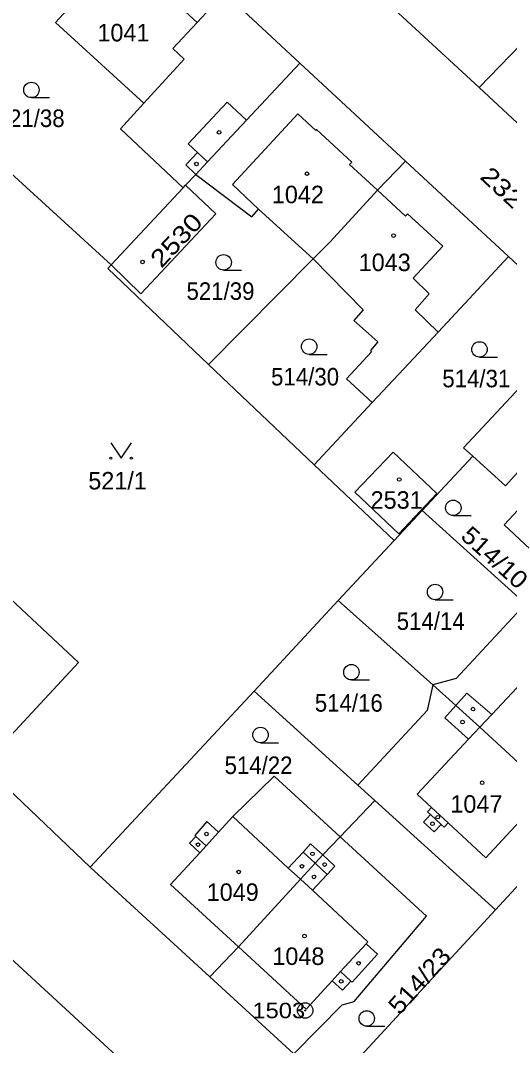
# Model space of a CAD drawing. Extents: x -679733 to -673243, y -1075091 to -1066557.
# Drawn here: x -675875 to -675827.5, y -1071842.9 to -1071743.4 of the extents above; entities that cross this region are included whole.
import ezdxf
from ezdxf.enums import TextEntityAlignment as Align

# ---------------------------------------------------------------- set-up
doc = ezdxf.new("R2010")
doc.units = 0
doc.header["$LTSCALE"] = 0.68
for name, color, linetype, lineweight in [('1', 7, 'Continuous', 25), ('3', 7, 'Continuous', 25), ('4', 7, 'Continuous', 13), ('5', 7, 'Continuous', 25), ('8', 7, 'Continuous', 25)]:
    doc.layers.add(name, color=color, linetype=linetype, lineweight=lineweight)
doc.layers.add('2', color=7, linetype='Continuous')

msp = doc.modelspace()

# ---------------------------------------------------------------- linework, layer by layer
at = {"layer": '1'}
for p, q in [((-675842.49, -1071738.77), (-675830.43, -1071749.89)), ((-675827.58, -1071766.32), (-675837.59, -1071757.04)), ((-675859.18, -1071759.65), (-675866.19, -1071767.13)), ((-675808.26, -1071784.24), (-675827.58, -1071766.32)), ((-675846.56, -1071766.55), (-675856.71, -1071776.78)), ((-675846.56, -1071766.55), (-675841.68, -1071771.5)), ((-675843.31, -1071778.2), (-675840.81, -1071780.5)), ((-675846.44, -1071786.53), (-675838.69, -1071793.89)), ((-675844.12, -1071799.72), (-675852.3, -1071808.5)), ((-675844.12, -1071799.72), (-675834.93, -1071807.9)), ((-675852.3, -1071808.5), (-675868.22, -1071825.58)), ((-675852.3, -1071808.5), (-675842.22, -1071817.63)), ((-675843.93, -1071822.65), (-675840.56, -1071819.13)), ((-675868.22, -1071825.58), (-675856.58, -1071836.24))]:
    msp.add_line(p, q, dxfattribs=at)
for points in [[(-675855.18, -1071740.72), (-675857.84, -1071743.59), (-675865.26, -1071736.73), (-675871.59, -1071743.6), (-675863.02, -1071751.44), (-675865.29, -1071753.91), (-675859.18, -1071759.65)], [(-675857.95, -1071758.34), (-675856.83, -1071757.13), (-675853.02, -1071753.07), (-675847.84, -1071747.53), (-675855.18, -1071740.72)], [(-675846.56, -1071766.55), (-675844.9, -1071764.88), (-675840.29, -1071759.88), (-675837.59, -1071757.04), (-675847.84, -1071747.53)], [(-675868.22, -1071825.58), (-675886.48, -1071808.2), (-675914.03, -1071782.61), (-675921.25, -1071775.94), (-675948.91, -1071750.35)], [(-675866.19, -1071767.13), (-675883.86, -1071750.99), (-675914.03, -1071782.61)], [(-675859.18, -1071759.65), (-675858.95, -1071759.4), (-675857.95, -1071758.34)], [(-675857.95, -1071758.34), (-675852.5, -1071762.45), (-675851.85, -1071761.73), (-675846.56, -1071766.55)], [(-675866.19, -1071767.13), (-675863.29, -1071769.94), (-675856.01, -1071762.17), (-675858.95, -1071759.4)], [(-675840.81, -1071780.5), (-675837.74, -1071777.22), (-675834.42, -1071773.65), (-675827.58, -1071766.32)], [(-675856.71, -1071776.78), (-675866.51, -1071767.47), (-675866.19, -1071767.13)], [(-675841.68, -1071771.5), (-675842.59, -1071772.51), (-675840.26, -1071774.6), (-675840.99, -1071775.43), (-675840.87, -1071775.55), (-675843.31, -1071778.2)], [(-675831.04, -1071785.69), (-675831.94, -1071784.87), (-675823.24, -1071775.56), (-675817.39, -1071781.03)], [(-675856.71, -1071776.78), (-675846.44, -1071786.53), (-675840.81, -1071780.5)], [(-675823.54, -1071787.61), (-675825.42, -1071785.9), (-675827.87, -1071788.58), (-675831.04, -1071785.69), (-675835.95, -1071790.96), (-675825.92, -1071800.04)], [(-675823.54, -1071787.61), (-675827.99, -1071792.36), (-675821.44, -1071798.48)], [(-675835.95, -1071790.96), (-675838.69, -1071793.89), (-675844.12, -1071799.72)], [(-675887.58, -1071802.09), (-675875.94, -1071812.81), (-675869.37, -1071805.71), (-675881, -1071794.9)], [(-675825.92, -1071800.04), (-675832.64, -1071807.29), (-675834.93, -1071807.9)], [(-675834.93, -1071807.9), (-675835.49, -1071810.37), (-675842.22, -1071817.63), (-675840.56, -1071819.13), (-675828.84, -1071829.74), (-675820.71, -1071820.92)], [(-675834.93, -1071807.9), (-675832.69, -1071809.89), (-675830.34, -1071811.99), (-675823.71, -1071818.12), (-675820.71, -1071820.92), (-675812.58, -1071812.11)], [(-675843.93, -1071822.65), (-675850.33, -1071816.76), (-675854.35, -1071820.68), (-675855.75, -1071822.21), (-675856.89, -1071821.16), (-675858.06, -1071822.51), (-675857.95, -1071822.61), (-675858.56, -1071823.27), (-675857.56, -1071824.19), (-675860.41, -1071827.28), (-675853.82, -1071833.33)], [(-675843.93, -1071822.65), (-675845.62, -1071824.41), (-675846.37, -1071825.22), (-675847.79, -1071826.76), (-675853.82, -1071833.33)], [(-675848.43, -1071843.7), (-675843.75, -1071838.95), (-675842.57, -1071838.65), (-675835.54, -1071830.36), (-675843.93, -1071822.65)], [(-675855.72, -1071853.08), (-675886.79, -1071824.5), (-675887.37, -1071825.05)], [(-675845.89, -1071846.03), (-675843.82, -1071845.98), (-675828.84, -1071829.74)], [(-675853.82, -1071833.33), (-675856.58, -1071836.24), (-675848.43, -1071843.7)]]:
    msp.add_lwpolyline(points, dxfattribs=at)
for points in [[(-675819.88, -1071756.2), (-675813.38, -1071762.25), (-675810.72, -1071759.39), (-675809.82, -1071760.22), (-675807.94, -1071758.21), (-675808.84, -1071757.37), (-675807.21, -1071755.62), (-675803.72, -1071751.87), (-675810.37, -1071745.94), (-675818.92, -1071738), (-675821.35, -1071740.52), (-675830.43, -1071749.89), (-675821.61, -1071758.08)], [(-675838.23, -1071793.24), (-675834.52, -1071789.33), (-675838.77, -1071785.29), (-675842.49, -1071789.2)]]:
    msp.add_lwpolyline(points, close=True, dxfattribs=at)
at = {"layer": '3'}
for p, q in [((-675873.933, -1071750.89), (-675872.183, -1071750.89)), ((-675855.253, -1071767.63), (-675853.503, -1071767.63)), ((-675846.943, -1071775.81), (-675845.193, -1071775.81)), ((-675830.393, -1071776.08), (-675828.643, -1071776.08)), ((-675832.933, -1071791.46), (-675831.183, -1071791.46)), ((-675834.703, -1071799.63), (-675832.953, -1071799.63)), ((-675842.833, -1071807.42), (-675841.083, -1071807.42)), ((-675851.673, -1071813.51), (-675849.923, -1071813.51)), ((-675841.343, -1071841.03), (-675839.593, -1071841.03))]:
    msp.add_line(p, q, dxfattribs=at)
msp.add_lwpolyline([(-675866.22, -1071784.389), (-675865.22, -1071785.89), (-675864.22, -1071784.389)], dxfattribs=at)
for centre, radius in [((-675873.9329, -1071750.1398), 0.75), ((-675855.2529, -1071766.8798), 0.75), ((-675846.9429, -1071775.0598), 0.75), ((-675830.3929, -1071775.3298), 0.75), ((-675866.22, -1071785.8895), 0.1), ((-675864.22, -1071785.8895), 0.1), ((-675832.9329, -1071790.7098), 0.75), ((-675834.7029, -1071798.8798), 0.75), ((-675842.8329, -1071806.6698), 0.75), ((-675851.6729, -1071812.7598), 0.75), ((-675841.3429, -1071840.2798), 0.75)]:
    msp.add_circle(centre, radius, dxfattribs=at)
at = {"layer": '4'}
for p, q in [((-675857.84, -1071743.59), (-675860.18, -1071746.13)), ((-675860.18, -1071746.13), (-675859.09, -1071747.14)), ((-675859.09, -1071747.14), (-675863.02, -1071751.44)), ((-675858.7, -1071755.37), (-675854.9, -1071751.32)), ((-675854.9, -1071751.32), (-675853.02, -1071753.07)), ((-675854.38, -1071759.31), (-675848.04, -1071752.46)), ((-675848.04, -1071752.46), (-675846.3, -1071754.07)), ((-675846.3, -1071754.07), (-675846.22, -1071753.99)), ((-675846.22, -1071753.99), (-675842.81, -1071757.15)), ((-675857.8, -1071756.22), (-675858.7, -1071755.37)), ((-675858.93, -1071757.42), (-675857.8, -1071756.22)), ((-675857.8, -1071756.22), (-675856.83, -1071757.13)), ((-675857.95, -1071758.34), (-675858.93, -1071757.42)), ((-675842.81, -1071757.15), (-675843.01, -1071757.37)), ((-675843.01, -1071757.37), (-675840.29, -1071759.88)), ((-675851.85, -1071761.73), (-675854.38, -1071759.31)), ((-675840.29, -1071759.88), (-675837.57, -1071762.39)), ((-675837.57, -1071762.39), (-675837.37, -1071762.17)), ((-675837.37, -1071762.17), (-675833.95, -1071765.32)), ((-675836.85, -1071768.43), (-675833.95, -1071765.32)), ((-675836.85, -1071768.43), (-675835.27, -1071769.92)), ((-675835.27, -1071769.92), (-675836.65, -1071771.49)), ((-675836.65, -1071771.49), (-675834.42, -1071773.65)), ((-675829.19, -1071810.77), (-675824.22, -1071805.48)), ((-675832.69, -1071809.89), (-675831.63, -1071808.7)), ((-675831.63, -1071808.7), (-675829.19, -1071810.77)), ((-675833.75, -1071811.09), (-675832.69, -1071809.89)), ((-675831.46, -1071813.18), (-675833.75, -1071811.09)), ((-675830.34, -1071811.99), (-675829.19, -1071810.77)), ((-675831.46, -1071813.18), (-675830.34, -1071811.99)), ((-675836.46, -1071818.5), (-675831.46, -1071813.18)), ((-675829.77, -1071824.68), (-675823.71, -1071818.12)), ((-675835.05, -1071819.79), (-675836.46, -1071818.5)), ((-675835.45, -1071820.22), (-675835.05, -1071819.79)), ((-675835.15, -1071820.49), (-675835.45, -1071820.22)), ((-675835.05, -1071819.79), (-675833.44, -1071821.29)), ((-675848.97, -1071825.68), (-675854.35, -1071820.68)), ((-675835.83, -1071821.22), (-675835.15, -1071820.49)), ((-675834.8, -1071822.18), (-675835.83, -1071821.22)), ((-675834.12, -1071821.44), (-675835.15, -1071820.49)), ((-675856.96, -1071823.52), (-675855.75, -1071822.21)), ((-675834.12, -1071821.44), (-675834.8, -1071822.18)), ((-675833.83, -1071821.71), (-675834.12, -1071821.44)), ((-675833.44, -1071821.29), (-675833.83, -1071821.71)), ((-675829.77, -1071824.68), (-675833.44, -1071821.29)), ((-675857.95, -1071822.61), (-675856.96, -1071823.52)), ((-675856.96, -1071823.52), (-675857.56, -1071824.19)), ((-675848.97, -1071825.68), (-675847.54, -1071824.13)), ((-675847.54, -1071824.13), (-675846.8, -1071823.32)), ((-675847.54, -1071824.13), (-675846.37, -1071825.22)), ((-675846.8, -1071823.32), (-675845.62, -1071824.41)), ((-675845.62, -1071824.41), (-675844.44, -1071825.49)), ((-675847.79, -1071826.76), (-675848.97, -1071825.68)), ((-675846.37, -1071825.22), (-675845.19, -1071826.3)), ((-675844.44, -1071825.49), (-675845.19, -1071826.3)), ((-675846.61, -1071827.84), (-675847.79, -1071826.76)), ((-675845.19, -1071826.3), (-675846.61, -1071827.84)), ((-675841.23, -1071832.85), (-675846.61, -1071827.84)), ((-675843.89, -1071835.73), (-675841.4, -1071833.03)), ((-675841.4, -1071833.03), (-675841.23, -1071832.85)), ((-675841.4, -1071833.03), (-675840.29, -1071834.04)), ((-675853.82, -1071833.33), (-675847.23, -1071839.38)), ((-675840.29, -1071834.04), (-675842.77, -1071836.76)), ((-675844.71, -1071836.62), (-675843.89, -1071835.73)), ((-675843.89, -1071835.73), (-675842.88, -1071836.66)), ((-675847.23, -1071839.38), (-675844.71, -1071836.62)), ((-675843.69, -1071837.55), (-675844.71, -1071836.62)), ((-675842.88, -1071836.66), (-675843.69, -1071837.55)), ((-675842.77, -1071836.76), (-675842.88, -1071836.66))]:
    msp.add_line(p, q, dxfattribs=at)
at = {"layer": '5'}
for centre in [(-675855.6968, -1071754.2592), (-675857.8968, -1071757.3292), (-675847.1468, -1071758.2692), (-675838.7368, -1071764.2792), (-675863.1268, -1071766.8392), (-675838.1868, -1071787.9592), (-675831.0168, -1071810.2492), (-675832.0368, -1071811.5092), (-675830.1268, -1071817.3992), (-675834.9568, -1071821.3792), (-675834.4468, -1071820.7392), (-675856.9168, -1071822.3792), (-675857.7468, -1071823.4092), (-675846.6268, -1071824.2992), (-675845.4368, -1071825.3392), (-675853.7968, -1071826.0592), (-675847.6368, -1071825.5092), (-675846.4668, -1071826.5392), (-675847.3868, -1071832.2892), (-675842.1268, -1071834.9292), (-675843.8268, -1071836.6792)]:
    msp.add_circle(centre, 0.175, dxfattribs=at)
at = {"layer": '8'}
for radius in [0.75, 0.03]:
    msp.add_circle((-675847.33, -1071839.5098), radius, dxfattribs=at)

# ---------------------------------------------------------------- texts
at = {"layer": '2'}
for s, p in [('1041', (-675864.99, -1071745.43)), ('1042', (-675848.04, -1071761.14)), ('1043', (-675839.6, -1071767.729)), ('521/1', (-675865.56, -1071788.93)), ('2531', (-675838.44, -1071790.8)), ('1047', (-675830.69, -1071820.31)), ('1049', (-675854.37, -1071828.87)), ('1048', (-675847.99, -1071835.09))]:
    msp.add_text(s, height=1.7, dxfattribs=at).set_placement(p, align=Align.CENTER)
at = {"layer": '2', "width": 0.95}
for s, p in [('521/38', (-675874.009, -1071753.739)), ('521/39', (-675855.559, -1071770.519)), ('514/30', (-675847.339, -1071778.83)), ('514/31', (-675830.699, -1071779.009)), ('514/14', (-675835.129, -1071802.56)), ('514/16', (-675843.089, -1071810.499)), ('514/22', (-675851.859, -1071816.55))]:
    msp.add_text(s, height=1.7, dxfattribs=at).set_placement(p, align=Align.CENTER)
at = {"layer": '2'}
for s, rotation, width, p in [('2326', 317, 1.2, (-675828.2132, -1071760.751)), ('2530', 47, 1.2, (-675859.228, -1071765.3032)), ('514/10', 318, 1.1, (-675829.4893, -1071796.1623)), ('514/23', 48, 1.1, (-675835.5967, -1071837.1793))]:
    msp.add_text(s, height=1.7, rotation=rotation, dxfattribs=dict(at, width=width)).set_placement(p, align=Align.CENTER)
at = {"layer": '8', "width": 1.15}
msp.add_text('1503', height=1.5, dxfattribs=at).set_placement((-675847.329, -1071840.26), align=Align.RIGHT)

doc.saveas('drawing.dxf')
